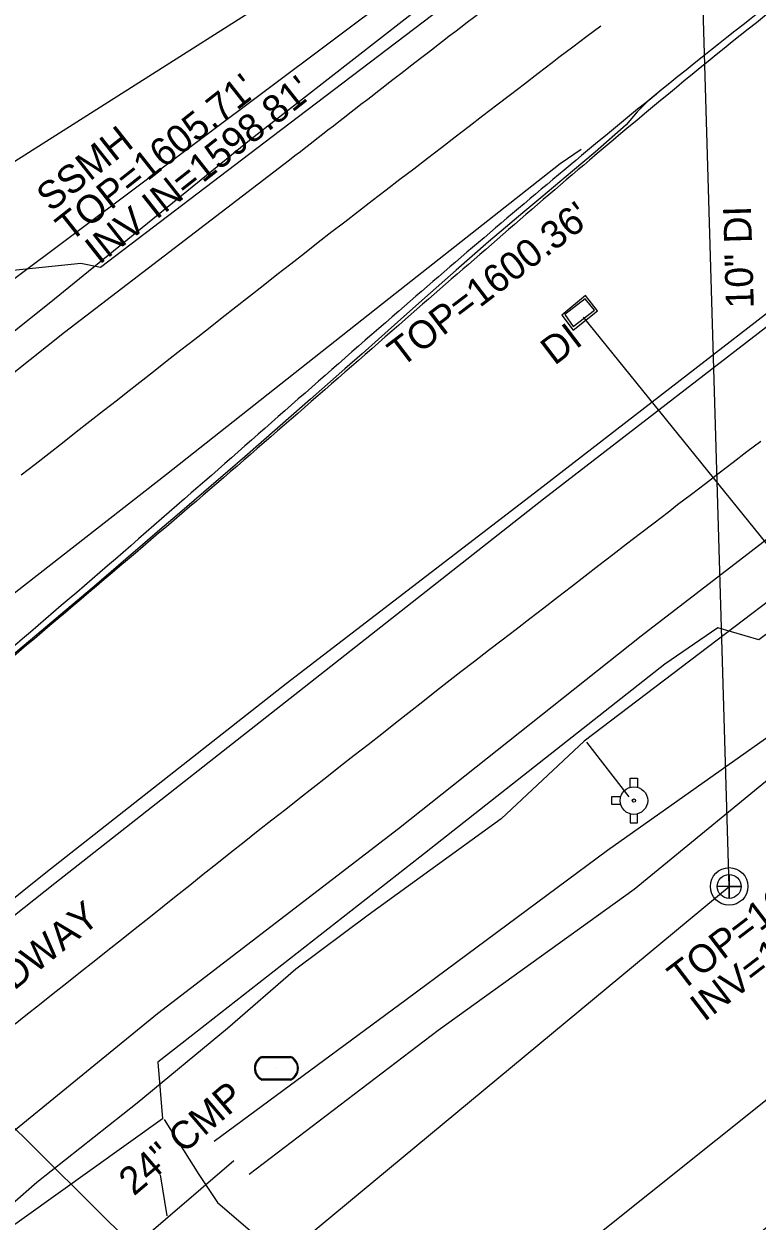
# Model space of a CAD drawing. Extents: x 472260 to 482161, y 489063 to 507124.
# Drawn here: x 474088.7 to 474193.8, y 506508.9 to 506680.4 of the extents above; entities that cross this region are included whole.
import ezdxf

# ---------------------------------------------------------------- set-up
doc = ezdxf.new("R2010")
doc.units = 0
for name, color, linetype in [('Exist Drainage Structure Manhole CELL', 7, 'Continuous'), ('Exist Other Culture AG Tank Leader', 7, 'Continuous'), ('Exist Other Culture Gas Pump or Vent Leader', 7, 'Continuous'), ('Exist Other Culture Gas Pump or Vent Text', 7, 'Continuous'), ('Exist Plan Preparation Watershed Blue', 7, 'Continuous'), ('Exist Structure Minor Drop Inlet Cogo Elevation', 7, 'Continuous'), ('Exist Structure Minor Pipes CMP 36 Inch', 7, 'Continuous'), ('Exist Structure Minor Pipes CMP 36 Inch Leader', 7, 'Continuous'), ('Exist Structure Minor Pipes CMP 66 Inch Cogo Point CELL', 7, 'Continuous'), ('Exist Utilities Sanitary Sewer Manhole Cogo Number', 7, 'Continuous'), ('Exist Utilities Water Meter CELL', 7, 'Continuous'), ('Prop Drainage Structure Drop Inlet Grate 2 Narrow Slots and Sag Grates 840 24 CELL', 7, 'Continuous'), ('Prop Drainage Structure Drop Inlet Grate 2 Wide Slots and Sag Grates 840 22 Label', 7, 'Continuous'), ('Prop Drainage Structure Headwall CELL', 7, 'Continuous'), ('Prop Drainage Structure Pipe CSP 30in Label', 7, 'Continuous'), ('Prop Drainage Structure Pipe CSP 60in Label', 7, 'Continuous'), ('Prop Drainage Structure Pipe Plug Label', 7, 'Continuous'), ('Prop Drainage Structure Pipe RCP 36in Class III Label', 7, 'Continuous'), ('Prop Drainage Structure Pipe RCP 66in Class IV', 7, 'Continuous'), ('Prop Drainage Structure Pipe Stub Out CELL', 7, 'Continuous'), ('Prop Earthen Structure Head Ditch', 7, 'Continuous'), ('Prop Horizontal Alignment Station Label', 7, 'Continuous'), ('Prop Roadway Culvert', 7, 'Continuous'), ('Prop SS Cut Line', 7, 'Continuous')]:
    doc.layers.add(name, color=color, linetype=linetype)

# ---------------------------------------------------------------- blocks, each defined once
blk = doc.blocks.new('EXIST UTILITIES WATER FIRE HYDRANT')
at = {"layer": 'Prop Horizontal Alignment Station Label'}
blk.add_line((0, 0), (0, 0), dxfattribs=at)
for points in [[(-0.0103, 0.0382), (-0.0103, 0.064), (0.0103, 0.064), (0.0103, 0.0377)], [(-0.0382, 0.0103), (-0.064, 0.0103), (-0.064, -0.0103), (-0.0382, -0.0103)], [(-0.0103, -0.0382), (-0.0103, -0.064), (0.0103, -0.064), (0.0103, -0.0377)]]:
    blk.add_lwpolyline(points, dxfattribs=at)
for radius in [0.0395, 0.00485]:
    blk.add_circle((0, 0), radius, dxfattribs=at)
blk = doc.blocks.new('EXIST UTILITIES WATER METER')
at = {"layer": 'Prop Roadway Culvert'}
blk.add_line((0, 0), (0, 0), dxfattribs=at)
for points in [[(-0.0408, 0.034), (0.0408, 0.034)], [(-0.0408, 0.0312), (0.0408, 0.0312)], [(0.0408, -0.0312), (-0.0413, -0.0312)], [(0.0408, -0.034), (-0.0413, -0.034)]]:
    blk.add_lwpolyline(points, dxfattribs=at)
for centre, radius, start, end in [((-0.0261, -0.0001), 0.0371, 113.178, 245.9794), ((-0.0259, -0.0001), 0.0347, 115.3009, 243.7824), ((0.0259, 0), 0.0371, 293.6483, 66.3084), ((0.0261, 0), 0.0345, 295.1272, 64.8728)]:
    blk.add_arc(centre, radius, start, end, dxfattribs=at)

msp = doc.modelspace()

# ---------------------------------------------------------------- linework, layer by layer
at = {"layer": 'Exist Drainage Structure Manhole CELL'}
msp.add_lwpolyline([(474189.77, 506558.53), (474189.77, 506555.1), (474189.77, 506556.81), (474191.49, 506556.81), (474188.06, 506556.81)], dxfattribs=at)
for radius in [2.69, 1.71]:
    msp.add_circle((474189.77, 506556.81), radius, dxfattribs=at)
at = {"layer": 'Exist Other Culture AG Tank Leader'}
msp.add_line((474002.13, 506606.45), (474132.88, 506477.12), dxfattribs=at)
at = {"layer": 'Exist Plan Preparation Watershed Blue'}
for points in [[(474167.39, 506636.54), (474170.92, 506639.28), (474169.18, 506641.48), (474165.8, 506638.68), (474167.39, 506636.54)], [(474204.94, 506584.96), (474172.34, 506561.95), (474143.48, 506540.54), (474115.96, 506520.26)], [(474206.95, 506581.57), (474176.16, 506556.38), (474148.05, 506536.15), (474120.95, 506515.54)]]:
    msp.add_lwpolyline(points, dxfattribs=at)
at = {"layer": 'Exist Structure Minor Drop Inlet Cogo Elevation'}
for radius, start, end in [(5865.14, 121.76931, 128.642563), (5639.58, 122.35069, 128.64256)]:
    msp.add_arc((477672.29, 502067.82), radius, start, end, dxfattribs=at)
at = {"layer": 'Exist Structure Minor Pipes CMP 36 Inch'}
msp.add_line((474109.21, 506509.63), (474108.25, 506515.49), dxfattribs=at)
at = {"layer": 'Exist Structure Minor Pipes CMP 66 Inch Cogo Point CELL'}
msp.add_line((474169.3, 506577.46), (474175.39, 506569.63), dxfattribs=at)
for points in [[(473970.1, 506544.24), (473993.04, 506562.52), (474011.24, 506576.78), (474021.36, 506584.72), (474039.29, 506598.69), (474062.78, 506617.54), (474077.57, 506628.7), (474092.3, 506640.37), (474121.25, 506663.92), (474147, 506684.06), (474157.16, 506691.01), (474174.45, 506703.76), (474189.51, 506715.45), (474205.96, 506728.45), (474224.62, 506742.18), (474254.04, 506764.16), (474277.95, 506781.32), (474301.42, 506798.35), (474332.35, 506819.9)], [(474216.03, 506613.58), (474201.94, 506602.66), (474168.99, 506577.62), (474157.09, 506566.5), (474138.04, 506552.69), (474127.67, 506544.96), (474117.87, 506536.47), (474104.92, 506525.75), (474090.52, 506514.38), (474083.53, 506508.26), (474052.3, 506480.01), (474038.22, 506467.77)]]:
    msp.add_lwpolyline(points, dxfattribs=at)
at = {"layer": 'Exist Utilities Water Meter CELL'}
for p in [(474081.79, 506657.22), (474189.77, 506556.81)]:
    msp.add_line(p, (474184.89, 506722.57), dxfattribs=at)
msp.add_lwpolyline([(473634.24, 506114.5), (473771.81, 506233.07), (473886.63, 506305.54), (474189.77, 506556.81)], dxfattribs=at)
at = {"layer": 'Prop Drainage Structure Drop Inlet Grate 2 Narrow Slots and Sag Grates 840 24 CELL'}
for points in [[(474551.6, 506887.17), (474516.65, 506864.2), (474485.77, 506843.35), (474452.46, 506821.38), (474420.5, 506799.61), (474386.46, 506775.85), (474340.99, 506743.68), (474302.6, 506716.52), (474269.35, 506692.49), (474236.2, 506668.03), (474201.05, 506641.52), (474163.16, 506612.28), (474127.52, 506584.26), (474093.1, 506557.25), (474059.03, 506530.23), (474024.32, 506502.31)], [(474564.26, 506866.24), (474527.85, 506842.87), (474500.46, 506824), (474464.18, 506799.74), (474434.16, 506779.11), (474400.23, 506755.59), (474356.58, 506725.38), (474317.77, 506697.98), (474283.49, 506673.01), (474250.94, 506648.79), (474215.97, 506622.54), (474177.15, 506592.68), (474142.36, 506565.08), (474107.83, 506538.54), (474073.61, 506510.68), (474038.16, 506482.59)], [(474171.37, 506680.08), (474169.37, 506678.58), (474167.38, 506677.07), (474165.38, 506675.57), (474164.39, 506674.82), (474162.41, 506673.3), (474160.42, 506671.78), (474158.44, 506670.26), (474156.46, 506668.74), (474154.48, 506667.22), (474152.49, 506665.7), (474150.51, 506664.18), (474148.53, 506662.66), (474146.55, 506661.13), (474144.57, 506659.61), (474142.58, 506658.09), (474140.6, 506656.57), (474138.62, 506655.05), (474136.64, 506653.53), (474134.66, 506652.01), (474132.82, 506650.6), (474130.85, 506649.06), (474128.89, 506647.52), (474126.92, 506645.97), (474124.95, 506644.43), (474122.99, 506642.89), (474121.02, 506641.35), (474119.06, 506639.81), (474117.09, 506638.27), (474115.13, 506636.72), (474113.16, 506635.18), (474111.19, 506633.64), (474109.23, 506632.1), (474107.26, 506630.56), (474105.3, 506629.01), (474103.33, 506627.47), (474102.08, 506626.49), (474100.11, 506624.95), (474098.14, 506623.41), (474096.17, 506621.88), (474094.21, 506620.34), (474092.24, 506618.8), (474090.27, 506617.26), (474088.3, 506615.72)], [(474168.55, 506662.39), (474165.57, 506660.37), (474141, 506641.01), (474109.12, 506615.82), (474072.4, 506587.24), (474036.39, 506558.53), (474001.93, 506531.34)], [(474126.73, 506660.86), (474094.52, 506636.19), (474056.95, 506606.33), (474020.96, 506578.17), (473986.89, 506550.78)], [(474087.41, 506537.1), (474088.97, 506538.34), (474090.92, 506539.9), (474092.88, 506541.45), (474094.84, 506543), (474096.79, 506544.56), (474098.75, 506546.11), (474100.7, 506547.67), (474102.66, 506549.22), (474104.62, 506550.78), (474106.57, 506552.33), (474108.53, 506553.89), (474110.48, 506555.44), (474112.44, 506557), (474114.39, 506558.55), (474116.35, 506560.1), (474118.31, 506561.66), (474120.26, 506563.21), (474122.28, 506564.81), (474124.24, 506566.36), (474126.21, 506567.9), (474128.17, 506569.44), (474130.14, 506570.98), (474132.11, 506572.52), (474134.07, 506574.07), (474136.04, 506575.61), (474138.01, 506577.15), (474139.97, 506578.69), (474141.94, 506580.23), (474143.9, 506581.77), (474145.87, 506583.32), (474147.84, 506584.86), (474149.8, 506586.4), (474151.31, 506587.59), (474153.29, 506589.11), (474155.27, 506590.64), (474157.25, 506592.16), (474159.23, 506593.68), (474161.21, 506595.21), (474163.19, 506596.73), (474165.17, 506598.26), (474167.15, 506599.78), (474169.13, 506601.31), (474171.11, 506602.83), (474173.09, 506604.36), (474175.07, 506605.88), (474177.05, 506607.41), (474179.03, 506608.93), (474181.01, 506610.45), (474182.39, 506611.52), (474184.38, 506613.04), (474186.36, 506614.56), (474188.35, 506616.08), (474190.33, 506617.6), (474192.32, 506619.12), (474194.3, 506620.63)]]:
    msp.add_lwpolyline(points, dxfattribs=at)
for points in [[(474440.73, 506885.44), (474406.14, 506862.6), (474374.42, 506841.03), (474336.9, 506815.21), (474303.58, 506791.63), (474266.1, 506764.87), (474228.96, 506737.99), (474192.43, 506710.95), (474152.04, 506680.45), (474126.73, 506660.86)], [(474454.11, 506865.24), (474420.38, 506842.93), (474388.54, 506821.17), (474350.22, 506794.76), (474316.13, 506770.85), (474279.94, 506744.93), (474243.71, 506718.37), (474205.94, 506691.15), (474168.61, 506661.53), (474142.42, 506639.26), (474111.71, 506612.35), (474076.29, 506581.83), (474041.63, 506552.23), (474007.75, 506523.16)]]:
    msp.add_spline(points, degree=3, dxfattribs=at)
at = {"layer": 'Prop Drainage Structure Headwall CELL'}
msp.add_line((474118.79, 506517.49), (474100.62, 506501.97), dxfattribs=at)
at = {"layer": 'Prop Drainage Structure Pipe CSP 30in Label'}
msp.add_line((474299.36, 506609.47), (474134.48, 506477.77), dxfattribs=at)
at = {"layer": 'Prop Drainage Structure Pipe CSP 60in Label'}
msp.add_lwpolyline([(473967.71, 506557.31), (473992.61, 506574.13), (474023.34, 506595.25), (474042.88, 506610.22), (474063.47, 506627.32), (474086.6, 506643.4), (474141.94, 506684.87), (474155.65, 506694.14), (474165.51, 506700.72), (474192.63, 506721.26), (474209.77, 506734.52), (474230.21, 506750.45), (474252.39, 506766.12), (474276.98, 506783.25), (474307.99, 506803.73), (474331.54, 506821.22), (474374.55, 506850.65), (474399.37, 506867.01), (474425.12, 506885.55), (474441.79, 506897.03), (474457.64, 506907.93), (474468.13, 506915.42), (474485.04, 506927.45), (474510.18, 506943.91)], dxfattribs=at)
at = {"layer": 'Prop Drainage Structure Pipe Plug Label'}
msp.add_lwpolyline([(474167.43, 506637.05), (474170.46, 506639.39), (474169.15, 506641.03), (474166.22, 506638.75), (474167.43, 506637.05)], dxfattribs=at)
at = {"layer": 'Prop Drainage Structure Pipe RCP 66in Class IV'}
msp.add_line((474168.83, 506638.38), (474234.17, 506557.67), dxfattribs=at)
at = {"layer": 'Prop Drainage Structure Pipe Stub Out CELL'}
for points in [[(474551.1, 506888.71), (474515.87, 506865.57), (474484.69, 506844.96), (474451.23, 506822.68), (474419.79, 506801.08), (474385.61, 506777.29), (474340.05, 506745.13), (474301.85, 506717.98), (474268.33, 506693.86), (474235.43, 506669.19), (474200.05, 506642.68), (474162.47, 506613.64), (474126.28, 506585.83), (474091.81, 506558.75), (474057.86, 506531.55), (474023.33, 506503.79)], [(474179.11, 506706.1), (474173.3, 506707.15), (474156.67, 506693.48), (474155.96, 506688.89), (474149.68, 506683.54), (474124.27, 506664.21), (474099.67, 506645.48), (474096.82, 506646.06), (474084.3, 506644.78), (474072.14, 506635.84), (474059.14, 506625.68), (474058.6, 506619.19), (474055.57, 506610.84), (474018.55, 506581.08), (473984.44, 506553.89)], [(474320.79, 506693.67), (474285.93, 506668.84), (474254.31, 506645.41), (474219.39, 506618.59), (474216.67, 506612.87), (474216.4, 506608.76), (474194.01, 506592.14), (474188.13, 506593.85), (474180.54, 506588.65), (474145.41, 506561.02), (474111.38, 506534.37), (474107.89, 506531.62), (474108.56, 506523.49), (474083.47, 506505.59), (474077.48, 506507.4), (474053.73, 506488.4), (474050.59, 506483.44), (474051.16, 506479.54), (474044.66, 506473.86)], [(474179.35, 506670.35), (474178.02, 506669.25), (474176.6, 506667.82), (474175, 506665.94), (474170.55, 506662), (474167.31, 506659.29), (474162.76, 506655.49), (474160.2, 506653.35), (474157.7, 506651.23), (474155.28, 506649.16), (474152.92, 506647.12), (474150.62, 506645.11), (474146.15, 506641.16), (474141.79, 506637.26), (474139.51, 506635.23), (474137.15, 506633.14), (474134.69, 506630.97), (474132.21, 506628.79), (474129.77, 506626.65), (474127.38, 506624.54), (474125.03, 506622.48), (474122.69, 506620.42), (474120.33, 506618.36), (474117.93, 506616.28), (474115.51, 506614.2), (474113.07, 506612.11), (474110.63, 506610.01), (474108.17, 506607.89), (474105.7, 506605.77), (474103.27, 506603.68), (474098.73, 506599.79), (474094.55, 506596.24), (474090.52, 506592.84), (474086.6, 506589.55)], [(474108.76, 506523.39), (474113.77, 506515.55), (474116.42, 506511.52), (474129.21, 506500.57), (474134.81, 506496.5), (474149.65, 506487.96)]]:
    msp.add_lwpolyline(points, dxfattribs=at)
msp.add_spline([(474454.48, 506864.55), (474420.74, 506842.32), (474388.72, 506820.71), (474350.8, 506794.12), (474316.84, 506770.36), (474280.51, 506744.28), (474244.13, 506717.79), (474206.5, 506690.52), (474169.75, 506660.88), (474143.37, 506638.07), (474112.43, 506611.2), (474076.84, 506580.96), (474042.4, 506551.27), (474008.29, 506522.44)], degree=3, dxfattribs=at)

# ---------------------------------------------------------------- block references
at = {"layer": 'Prop Horizontal Alignment Station Label', "xscale": 50, "yscale": 50}
msp.add_blockref('EXIST UTILITIES WATER FIRE HYDRANT', (474176.12, 506569.11), dxfattribs=at)
at = {"layer": 'Prop Roadway Culvert', "xscale": 50, "yscale": 50}
msp.add_blockref('EXIST UTILITIES WATER METER', (474124.87, 506530.75), dxfattribs=at)

# ---------------------------------------------------------------- texts
at = {"layer": 'Exist Other Culture Gas Pump or Vent Leader'}
for s, rotation, p in [("TOP=1605.71'", 38.2765, (474095.28, 506649.04)), ("TOP=1605.11'", 37.3443, (474182.94, 506541.7))]:
    msp.add_text(s, height=4, rotation=rotation, dxfattribs=at).set_placement(p)
at = {"layer": 'Exist Other Culture Gas Pump or Vent Text'}
for s, p in [("INV IN=1598.81'", (474099.49, 506645.82)), ('SSMH', (474092.52, 506653.36))]:
    msp.add_text(s, height=4, rotation=38.2765, dxfattribs=at).set_placement(p)
at = {"layer": 'Exist Structure Minor Pipes CMP 36 Inch Leader'}
msp.add_text("TOP=1600.36'", height=4, rotation=37.3443, dxfattribs=at).set_placement((474142.8, 506631.1))
at = {"layer": 'Exist Utilities Sanitary Sewer Manhole Cogo Number'}
msp.add_text("INV=1598.26'", height=4, rotation=37.3443, dxfattribs=at).set_placement((474186.18, 506537.33))
at = {"layer": 'Prop Drainage Structure Drop Inlet Grate 2 Wide Slots and Sag Grates 840 22 Label'}
msp.add_text("US 64/74 30.5' PAVED ROADWAY", height=4, rotation=38.7, dxfattribs=at).set_placement((474034.27, 506499.36))
at = {"layer": 'Prop Drainage Structure Pipe RCP 36in Class III Label'}
msp.add_text('DI', height=4, rotation=37.3443, dxfattribs=at).set_placement((474164.74, 506631.37))
at = {"layer": 'Prop Earthen Structure Head Ditch'}
msp.add_text('24" CMP', height=4, rotation=40.5038, dxfattribs=at).set_placement((474104.44, 506512.35))
at = {"layer": 'Prop SS Cut Line'}
msp.add_text('10" DI', height=4, rotation=91.6873, dxfattribs=at).set_placement((474193.32, 506639.69))

doc.saveas('drawing.dxf')
